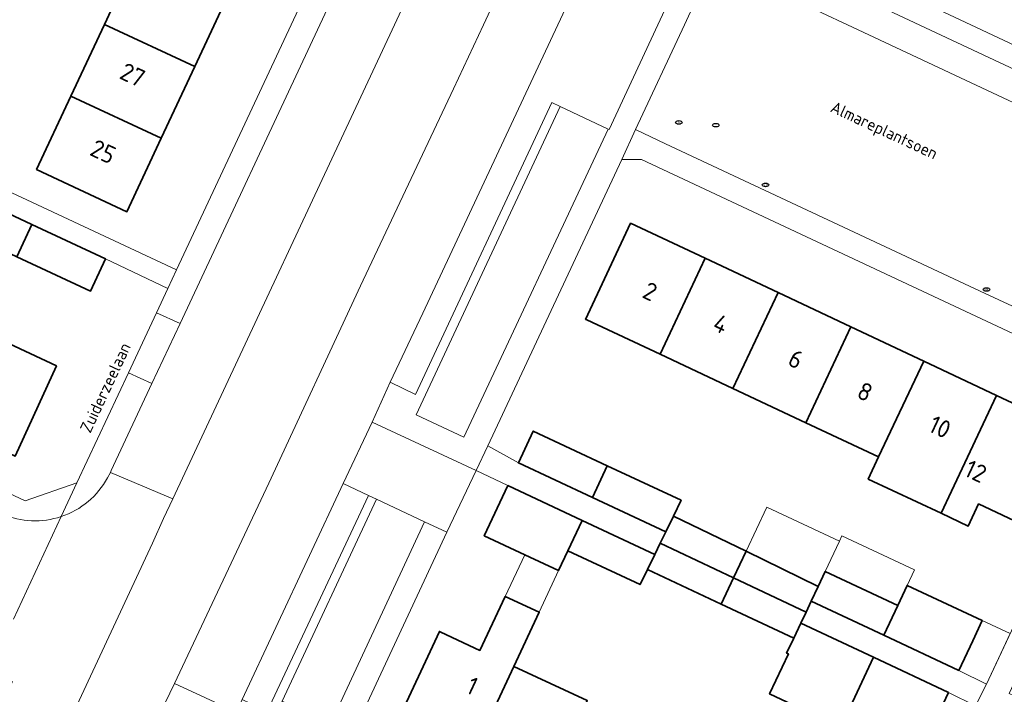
# Model space of a CAD drawing. Header units: metres. Extents: x 149984 to 156489, y 469398 to 478068.
# Tile 527 of 656: x 153799 to 153874, y 473949 to 474000. Entities that reach past the tile are written whole.
import ezdxf
from ezdxf.enums import TextEntityAlignment as Align

# ---------------------------------------------------------------- set-up
doc = ezdxf.new("R2010")
doc.units = ezdxf.units.M
doc.header["$LTSCALE"] = 0.75
for name, color, linetype, lineweight in [('B-WE-IE-MEUBILAIR-S', 252, 'Continuous', 25), ('B-WE-OG-BEBOUWING-GV', 6, 'Continuous', 35), ('B-WE-OG-BEBOUWING-T18', 1, 'Continuous', 18), ('B-WE-OG-BEBOUWING_LUIFEL-GV', 6, 'Continuous', 18), ('B-WE-OG-TERREIN_BEGROEID-GV', 252, 'Continuous', 18), ('B-WE-OG-TERREIN_ERF-GV', 252, 'Continuous', 18), ('B-WE-OG-TOPOGRAFIE-T18', 7, 'Continuous', 18), ('B-WE-VH-OPENVERHARDING_BETONSTRAATSTEEN-GV', 252, 'Continuous', 18), ('B-WE-VH-OPENVERHARDING_STRAATBAKSTEEN-GV', 252, 'Continuous', 18), ('B-WE-VH-OPENVERHARDING_TEGEL-GV', 252, 'Continuous', 18)]:
    doc.layers.add(name, color=color, linetype=linetype, lineweight=lineweight)
doc.styles.add('NLCS-ISO', font='NLCS-ISO.ttf')
doc.styles.add('NLCS-ISO-M500-T18', font='NLCS-ISO.ttf', dxfattribs={"height": 0.9})
doc.styles.add('NLCS-ISO-M750-T18', font='NLCS-ISO.ttf', dxfattribs={"height": 1.35})

# ---------------------------------------------------------------- blocks, each defined once
blk = doc.blocks.new('SIE-MEUBILAIR_PUT_KOLK-SO')
blk.add_ellipse((0, 0), major_axis=(1.25, 0), ratio=0.54)
at = {"style": 'NLCS-ISO'}
blk.add_text('klk', height=0.75, dxfattribs=at).set_placement((0.03, 0), align=Align.MIDDLE_CENTER)
blk = doc.blocks.new('SIE-MEUBILAIR_PUT_RIOOLPUT-SO')
blk.add_ellipse((0, 0), major_axis=(1.25, 0), ratio=0.54)
at = {"style": 'NLCS-ISO'}
blk.add_text('ri', height=0.75, dxfattribs=at).set_placement((-0.04, 0.07), align=Align.MIDDLE_CENTER)

msp = doc.modelspace()

# ---------------------------------------------------------------- linework, layer by layer
at = {"layer": 'B-WE-OG-BEBOUWING-GV', "flags": 128}
for points in [[(153805.445, 474000.025), (153812.296, 473996.824), (153814.838, 474002.263), (153807.986, 474005.464)], [(153805.445, 474000.025), (153802.905, 473994.586), (153809.755, 473991.385), (153812.296, 473996.824)], [(153809.755, 473991.385), (153802.905, 473994.586), (153800.302, 473989.012), (153807.15, 473985.81)], [(153798.81, 473982.395), (153799.931, 473984.851), (153794.57, 473987.358), (153793.427, 473984.91)], [(153799.931, 473984.851), (153798.81, 473982.395), (153804.399, 473979.784), (153805.519, 473982.238)], [(153851.009, 473982.275), (153845.348, 473984.938), (153841.935, 473977.642), (153842.032, 473977.596), (153847.581, 473974.989)], [(153856.534, 473979.675), (153851.009, 473982.275), (153847.581, 473974.989), (153853.108, 473972.393)], [(153858.635, 473969.796), (153862.06, 473977.076), (153856.534, 473979.675), (153853.108, 473972.393)], [(153793.048, 473969.9), (153798.687, 473967.271), (153801.806, 473974.104), (153796.227, 473976.709)], [(153867.585, 473974.476), (153862.06, 473977.076), (153858.635, 473969.796), (153864.162, 473967.2)], [(153869.688, 473964.604), (153873.11, 473971.876), (153867.585, 473974.476), (153864.162, 473967.2), (153863.374, 473965.522), (153868.899, 473962.926)], [(153873.11, 473971.876), (153869.688, 473964.604), (153868.899, 473962.926), (153870.954, 473961.959), (153871.742, 473963.638), (153875.365, 473961.937), (153878.771, 473969.213)], [(153842.453, 473964.116), (153843.586, 473966.54), (153837.971, 473969.168), (153836.837, 473966.744)], [(153843.586, 473966.54), (153842.453, 473964.116), (153848.015, 473961.513), (153848.603, 473962.722), (153849.185, 473963.919)], [(153841.669, 473962.393), (153836.035, 473965.029), (153834.255, 473961.225), (153837.326, 473959.788), (153839.889, 473958.589), (153840.589, 473960.085)], [(153841.669, 473962.393), (153840.589, 473960.085), (153846.072, 473957.52), (153846.633, 473958.673), (153847.187, 473959.811)], [(153848.603, 473962.722), (153848.015, 473961.513), (153847.604, 473960.668), (153853.157, 473958.028), (153854.113, 473960.042)], [(153847.187, 473959.811), (153846.633, 473958.673), (153852.222, 473956.038), (153853.157, 473958.028), (153847.604, 473960.668)], [(153854.113, 473960.042), (153853.157, 473958.028), (153858.653, 473955.42), (153859.048, 473956.252), (153859.578, 473957.384)], [(153864.556, 473953.675), (153865.61, 473955.926), (153860.102, 473958.505), (153859.578, 473957.384), (153859.048, 473956.252)], [(153852.222, 473956.038), (153857.72, 473953.454), (153858.257, 473954.584), (153858.653, 473955.42), (153853.157, 473958.028)], [(153871.304, 473953.262), (153872.017, 473954.786), (153866.324, 473957.452), (153865.61, 473955.926), (153864.556, 473953.675), (153870.251, 473951.011)], [(153833.103, 473944.054), (153836.507, 473951.313), (153838.427, 473955.417), (153835.846, 473956.625), (153833.926, 473952.522), (153830.959, 473953.911), (153830.856, 473953.959), (153827.461, 473946.7)], [(153862.712, 473949.735), (153863.774, 473952.003), (153858.257, 473954.584), (153857.72, 473953.454), (153857.181, 473952.318), (153857.313, 473952.257), (153855.89, 473949.217), (153859.433, 473947.559), (153859.858, 473948.467), (153861.712, 473947.599), (153861.805, 473947.797)], [(153869.468, 473949.339), (153863.774, 473952.003), (153862.712, 473949.735), (153861.805, 473947.797), (153867.498, 473945.132), (153868.406, 473947.071)], [(153836.507, 473951.313), (153833.103, 473944.054), (153838.651, 473941.452), (153842.057, 473948.716)]]:
    msp.add_lwpolyline(points, close=True, dxfattribs=at)
at = {"layer": 'B-WE-OG-BEBOUWING_LUIFEL-GV', "flags": 128}
for points in [[(153854.113, 473960.042), (153859.578, 473957.384), (153860.102, 473958.505), (153861.181, 473960.811), (153855.677, 473963.386)], [(153866.881, 473958.642), (153861.372, 473961.22), (153861.181, 473960.811), (153860.102, 473958.505), (153865.61, 473955.926), (153866.324, 473957.452)], [(153838.427, 473955.417), (153839.889, 473958.589), (153837.326, 473959.788), (153835.846, 473956.625)], [(153874.138, 473953.799), (153872.017, 473954.786), (153870.251, 473951.011), (153872.351, 473949.959)]]:
    msp.add_lwpolyline(points, close=True, dxfattribs=at)
at = {"layer": 'B-WE-OG-TERREIN_BEGROEID-GV', "flags": 128}
for points in [[(153810.768, 473950.013), (153817.91, 473965.212), (153824.869, 473980.185), (153831.913, 473995.128), (153834.189, 474000), (153840.544, 474013.629), (153840.613, 474013.775), (153835.106, 474016.389), (153827.444, 474000), (153810.637, 473964.021), (153809.937, 473962.524), (153809.094, 473960.655), (153803.348, 473948.332), (153808.756, 473945.782), (153810.043, 473948.536)], [(153861.791, 474000), (153854.019, 474003.652), (153851.648, 474004.766), (153849.427, 474000), (153845.717, 473992.041), (153847.999, 473990.969), (153872.227, 473979.613), (153880.864, 473975.615), (153882.964, 473974.643), (153888.895, 473987.246), (153886.922, 473988.191), (153886.591, 473988.347)], [(153843.646, 473992.077), (153840.002, 473993.783), (153829.091, 473970.39), (153832.716, 473968.698)], [(153829.722, 473962.278), (153826.075, 473964.011), (153818.928, 473948.667), (153822.516, 473946.78)]]:
    msp.add_lwpolyline(points, close=True, dxfattribs=at)
at = {"layer": 'B-WE-OG-TERREIN_ERF-GV', "flags": 128}
for points in [[(153874.608, 474054.079), (153864.661, 474032.675), (153853.913, 474009.65), (153854.557, 474007.734), (153860.21, 474005.15), (153871.149, 474000), (153890.027, 473991.112)], [(153756.438, 473984.049), (153799.436, 473963.883), (153803.354, 473965.227), (153807.269, 473973.579), (153807.276, 473973.595), (153809.401, 473978.147), (153810.254, 473979.973), (153805.519, 473982.238), (153804.399, 473979.784), (153798.81, 473982.395)], [(153859.433, 473947.559), (153855.89, 473949.217), (153857.313, 473952.257), (153857.181, 473952.318), (153857.72, 473953.454), (153852.222, 473956.038), (153846.633, 473958.673), (153846.072, 473957.52), (153840.589, 473960.085), (153839.889, 473958.589), (153837.326, 473959.788), (153834.255, 473961.225), (153836.035, 473965.029), (153833.649, 473966.166), (153831.425, 473961.494), (153823.466, 473944.452)], [(153827.461, 473946.7), (153830.856, 473953.959), (153830.959, 473953.911), (153833.926, 473952.522), (153835.846, 473956.625), (153838.427, 473955.417), (153836.507, 473951.313), (153842.057, 473948.716)], [(153871.516, 473948.314), (153869.468, 473949.339), (153868.406, 473947.071)]]:
    msp.add_lwpolyline(points, dxfattribs=at)
for points in [[(153803.129, 474020.985), (153800.614, 474015.537), (153798.096, 474010.084), (153795.58, 474004.634), (153793.064, 473999.185), (153790.495, 473993.623), (153788.078, 473994.753), (153787.046, 473992.546), (153810.917, 473981.391), (153819.613, 474000), (153827.052, 474015.903), (153828.028, 474018.014), (153827.54, 474019.893), (153804.674, 474030.543), (153803.297, 474027.713), (153808.26, 474025.39), (153808.159, 474025.172), (153805.619, 474019.67)], [(153802.905, 473994.586), (153805.445, 474000.025), (153807.986, 474005.464), (153810.528, 474010.903), (153813.069, 474016.341), (153813.154, 474016.523), (153811.3, 474017.391), (153813.61, 474022.323), (153815.459, 474021.457), (153815.677, 474021.923), (153816.263, 474021.648), (153817.421, 474024.121), (153823.074, 474021.473), (153821.916, 474019.001), (153822.525, 474018.715), (153819.92, 474013.14), (153817.379, 474007.701), (153814.838, 474002.263), (153812.296, 473996.824), (153809.755, 473991.385), (153807.15, 473985.81), (153800.302, 473989.012)], [(153776.714, 473977.513), (153771.269, 473980.051), (153765.825, 473982.589), (153760.276, 473985.175), (153763.434, 473992.021), (153769.013, 473989.416), (153771.887, 473988.075), (153773.013, 473990.486), (153775.582, 473989.286), (153774.456, 473986.875), (153779.899, 473984.333), (153785.341, 473981.792), (153790.784, 473979.25), (153796.227, 473976.709), (153801.806, 473974.104), (153798.687, 473967.271), (153793.048, 473969.9), (153787.603, 473972.437), (153782.159, 473974.975)], [(153872.017, 473954.786), (153871.304, 473953.262), (153870.251, 473951.011), (153872.351, 473949.959), (153874.236, 473954.01), (153875.012, 473955.677), (153882.313, 473971.364), (153881.923, 473972.362), (153881.609, 473973.165), (153846.177, 473989.761), (153844.697, 473989.759), (153834.53, 473968.048), (153836.837, 473966.744), (153837.971, 473969.168), (153843.586, 473966.54), (153849.185, 473963.919), (153848.603, 473962.722), (153854.113, 473960.042), (153859.578, 473957.384), (153860.102, 473958.505), (153865.61, 473955.926), (153866.324, 473957.452)], [(153862.06, 473977.076), (153867.585, 473974.476), (153873.11, 473971.876), (153878.771, 473969.213), (153875.365, 473961.937), (153871.742, 473963.638), (153870.954, 473961.959), (153868.899, 473962.926), (153863.374, 473965.522), (153864.162, 473967.2), (153858.635, 473969.796), (153853.108, 473972.393), (153847.581, 473974.989), (153842.032, 473977.596), (153841.935, 473977.642), (153845.348, 473984.938), (153851.009, 473982.275), (153856.534, 473979.675)]]:
    msp.add_lwpolyline(points, close=True, dxfattribs=at)
at = {"layer": 'B-WE-VH-OPENVERHARDING_BETONSTRAATSTEEN-GV', "flags": 128}
for points in [[(153840.002, 473993.783), (153843.646, 473992.077), (153843.72, 473992.04), (153847.423, 474000), (153850, 474005.541), (153843.771, 474008.445), (153843.28, 474007.352), (153839.844, 474000), (153829.602, 473978.116), (153827.116, 473972.869), (153829.045, 473971.945), (153839.383, 473994.092)], [(153807.276, 473973.595), (153809.053, 473972.767), (153811.185, 473977.327), (153809.401, 473978.147)], [(153825.463, 473964.289), (153826.075, 473964.011), (153829.722, 473962.278), (153831.425, 473961.494), (153833.649, 473966.166), (153825.744, 473969.845), (153823.544, 473965.181)], [(153815.884, 473948.792), (153817.78, 473947.899), (153825.463, 473964.289), (153823.544, 473965.181)], [(153810.043, 473948.536), (153814.834, 473946.281), (153815.368, 473947.53), (153815.467, 473947.849), (153810.768, 473950.013)]]:
    msp.add_lwpolyline(points, close=True, dxfattribs=at)
at = {"layer": 'B-WE-VH-OPENVERHARDING_STRAATBAKSTEEN-GV', "flags": 128}
for points in [[(153821.787, 474000), (153811.185, 473977.327), (153809.053, 473972.767), (153805.965, 473966.164), (153805.898, 473966.02), (153810.637, 473964.021), (153827.444, 474000), (153835.106, 474016.389), (153835.605, 474017.439), (153830.952, 474019.607), (153830.46, 474018.548), (153828.828, 474015.056)], [(153844.653, 474010.235), (153844.781, 474010.526), (153845.217, 474011.516), (153840.544, 474013.629), (153834.189, 474000), (153831.913, 473995.128), (153824.869, 473980.185), (153817.91, 473965.212), (153810.768, 473950.013), (153815.467, 473947.849), (153815.884, 473948.792), (153823.544, 473965.181), (153825.744, 473969.845), (153827.116, 473972.869), (153829.602, 473978.116), (153839.844, 474000), (153843.28, 474007.352), (153843.771, 474008.445)]]:
    msp.add_lwpolyline(points, close=True, dxfattribs=at)
for points in [[(153798.484, 473950.168), (153797.772, 473948.554), (153797.346, 473947.634), (153802.012, 473945.482), (153802.493, 473946.508), (153803.348, 473948.332), (153809.094, 473960.655), (153809.937, 473962.524), (153810.637, 473964.021), (153805.898, 473966.02), (153805.689, 473965.619)], [(153802.171, 473962.679), (153798.555, 473954.889)], [(153798.555, 473954.889), (153802.171, 473962.679)]]:
    msp.add_lwpolyline(points, dxfattribs=at)
at = {"layer": 'B-WE-VH-OPENVERHARDING_STRAATBAKSTEEN-GV'}
for points in [[(153805.689, 473965.619, -0.189231), (153802.171, 473962.679)], [(153802.171, 473962.679, -0.18375), (153797.714, 473962.862)]]:
    msp.add_lwpolyline(points, format="xyb", dxfattribs=at)
at = {"layer": 'B-WE-VH-OPENVERHARDING_TEGEL-GV', "flags": 128}
for points in [[(153811.185, 473977.327), (153821.787, 474000), (153828.828, 474015.056), (153827.052, 474015.903), (153819.613, 474000), (153810.917, 473981.391), (153810.254, 473979.973), (153809.401, 473978.147)], [(153860.21, 474005.15), (153854.557, 474007.734), (153851.652, 474009.079), (153847.896, 474010.842), (153847.357, 474011.105), (153845.434, 474012.008), (153845.217, 474011.516), (153844.781, 474010.526), (153890.599, 473989.035), (153891.902, 473991.813), (153890.027, 473991.112), (153871.149, 474000)], [(153844.697, 473989.759), (153845.717, 473992.041), (153849.427, 474000), (153851.648, 474004.766), (153850, 474005.541), (153847.423, 474000), (153843.72, 473992.04), (153843.646, 473992.077), (153832.716, 473968.698), (153829.091, 473970.39), (153840.002, 473993.783), (153839.383, 473994.092), (153829.045, 473971.945), (153827.116, 473972.869), (153825.744, 473969.845), (153833.649, 473966.166), (153834.53, 473968.048)], [(153847.999, 473990.969), (153845.717, 473992.041), (153844.697, 473989.759), (153846.177, 473989.761), (153881.609, 473973.165), (153881.923, 473972.362), (153882.964, 473974.643), (153880.864, 473975.615), (153872.227, 473979.613)], [(153836.035, 473965.029), (153841.669, 473962.393), (153847.187, 473959.811), (153847.604, 473960.668), (153848.015, 473961.513), (153842.453, 473964.116), (153836.837, 473966.744), (153834.53, 473968.048), (153833.649, 473966.166)], [(153826.075, 473964.011), (153825.463, 473964.289), (153817.78, 473947.899), (153815.884, 473948.792), (153815.467, 473947.849), (153815.368, 473947.53), (153814.834, 473946.281), (153814.427, 473945.41), (153820.461, 473942.537), (153817.695, 473936.609), (153819.217, 473935.921), (153819.456, 473935.81), (153821.506, 473940.211), (153821.549, 473940.303), (153822.162, 473941.619), (153823.466, 473944.452), (153831.425, 473961.494), (153829.722, 473962.278), (153822.516, 473946.78), (153821.319, 473944.264), (153817.678, 473945.984), (153818.928, 473948.667)], [(153871.516, 473948.314), (153872.351, 473949.959), (153870.251, 473951.011), (153864.556, 473953.675), (153859.048, 473956.252), (153858.653, 473955.42), (153858.257, 473954.584), (153863.774, 473952.003), (153869.468, 473949.339)]]:
    msp.add_lwpolyline(points, close=True, dxfattribs=at)
for points in [[(153844.781, 474010.526), (153844.653, 474010.235), (153843.771, 474008.445), (153850, 474005.541), (153851.648, 474004.766), (153854.019, 474003.652), (153861.791, 474000), (153886.591, 473988.347), (153886.922, 473988.191), (153888.895, 473987.246), (153890.29, 473986.612), (153895.047, 473984.372), (153896.262, 473986.951)], [(153895.591, 473986.693), (153890.599, 473989.035), (153844.781, 474010.526)], [(153789.203, 474001.039), (153786.599, 473995.445), (153785.515, 473993.128), (153776.546, 473997.324), (153775.956, 473996.062), (153778.246, 473994.991), (153783.688, 473992.446), (153789.127, 473989.903), (153794.57, 473987.358), (153799.931, 473984.851), (153805.519, 473982.238), (153810.254, 473979.973), (153810.917, 473981.391), (153787.046, 473992.546), (153788.078, 473994.753), (153790.646, 474000.314), (153793.163, 474005.764)], [(153802.171, 473962.679), (153803.354, 473965.227), (153799.436, 473963.883), (153756.438, 473984.049), (153754.552, 473984.933), (153722.424, 474000), (153711.6, 474005.076), (153710.853, 474003.587), (153718.504, 474000), (153742.71, 473988.651), (153761.01, 473980.071)], [(153890.29, 473986.612), (153888.895, 473987.246), (153882.964, 473974.643), (153881.923, 473972.362), (153882.313, 473971.364), (153875.012, 473955.677), (153874.236, 473954.01), (153872.351, 473949.959), (153871.516, 473948.314), (153869.385, 473943.724), (153868.547, 473941.971), (153866.368, 473937.339), (153863.816, 473931.915), (153861.446, 473926.876), (153859.687, 473926.114), (153862.567, 473924.702), (153873.396, 473947.796), (153876.354, 473946.42), (153876.994, 473947.836), (153877.018, 473947.892), (153874.072, 473949.249), (153884.644, 473971.878), (153887.651, 473970.455)], [(153809.053, 473972.767), (153807.276, 473973.595), (153807.269, 473973.579), (153803.354, 473965.227), (153802.171, 473962.679)], [(153805.689, 473965.619), (153805.898, 473966.02), (153805.965, 473966.164), (153809.053, 473972.767)]]:
    msp.add_lwpolyline(points, dxfattribs=at)
at = {"layer": 'B-WE-VH-OPENVERHARDING_TEGEL-GV'}
for points in [[(153802.171, 473962.679, 0.189231), (153805.689, 473965.619)], [(153797.714, 473962.862, 0.18375), (153802.171, 473962.679)]]:
    msp.add_lwpolyline(points, format="xyb", dxfattribs=at)

# ---------------------------------------------------------------- block references
at = {"layer": 'B-WE-IE-MEUBILAIR-S', "xscale": 0.2, "yscale": 0.2, "zscale": 0.2}
for name, p in [('SIE-MEUBILAIR_PUT_RIOOLPUT-SO', (153849.011, 473992.588)), ('SIE-MEUBILAIR_PUT_RIOOLPUT-SO', (153851.808, 473992.374)), ('SIE-MEUBILAIR_PUT_KOLK-SO', (153855.59, 473987.841)), ('SIE-MEUBILAIR_PUT_KOLK-SO', (153872.333, 473979.907))]:
    msp.add_blockref(name, p, dxfattribs=at)

# ---------------------------------------------------------------- texts
at = {"layer": 'B-WE-OG-BEBOUWING-T18', "style": 'NLCS-ISO-M750-T18'}
for s, rotation, p in [('27', 335, (153807.586, 473996.193)), ('25', 335, (153805.351, 473990.369)), ('2', 334.9, (153846.828, 473979.762)), ('4', 334.8, (153852.198, 473977.295)), ('6', 334.8, (153857.881, 473974.621)), ('8', 334.8, (153863.13, 473972.152)), ('10', 334.8, (153868.813, 473969.477)), ('12', 334.8, (153871.523, 473966.112)), ('1', 335, (153833.345, 473949.839))]:
    msp.add_text(s, height=1.35, rotation=rotation, dxfattribs=at).set_placement(p, align=Align.MIDDLE)
at = {"layer": 'B-WE-OG-TOPOGRAFIE-T18', "style": 'NLCS-ISO-M500-T18'}
for s, rotation, p in [('Almareplantsoen', 335.2, (153864.53, 473991.872)), ('Zuiderzeelaan', 64.9, (153805.518, 473972.462))]:
    msp.add_text(s, height=0.9, rotation=rotation, dxfattribs=at).set_placement(p, align=Align.MIDDLE)

doc.saveas('drawing.dxf')
